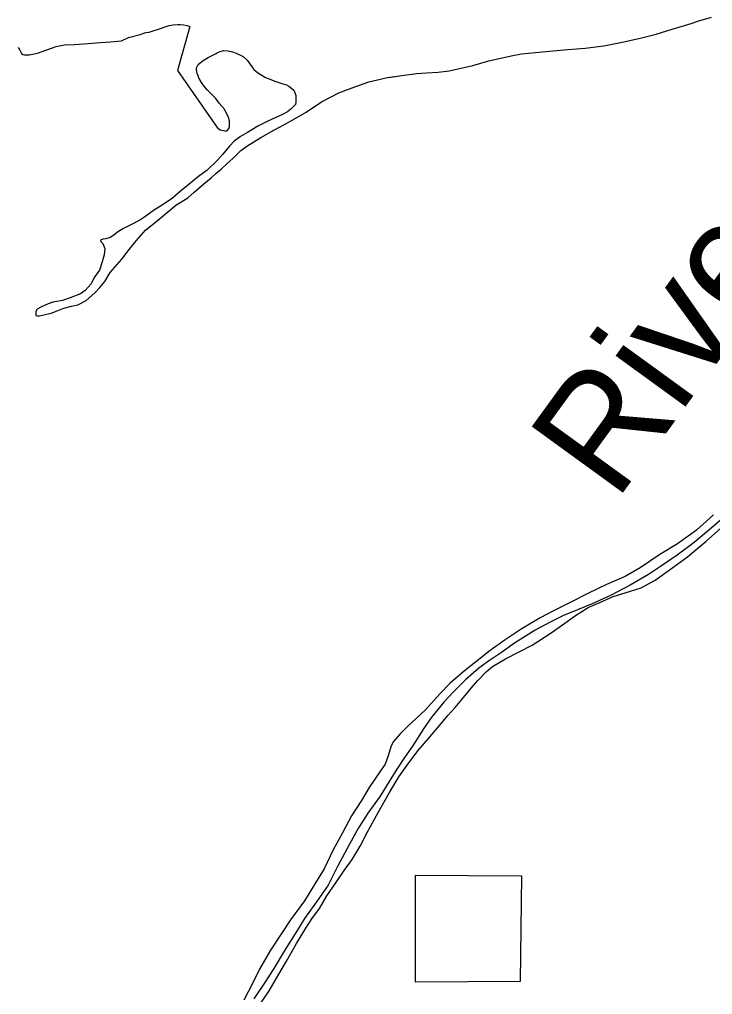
# Model space of a CAD drawing. Extents: x 1374139 to 1377472, y 1168351 to 1170484.
# Drawn here: x 1374798.88 to 1374831.36, y 1169811.03 to 1169856.74 of the extents above; entities that cross this region are included whole.
import ezdxf

# ---------------------------------------------------------------- set-up
doc = ezdxf.new("R2010")
doc.units = 0
doc.layers.add('Default', color=7, linetype='Continuous')

msp = doc.modelspace()

# ---------------------------------------------------------------- linework, layer by layer
at = {"layer": 'Default'}
for points in [[(1374826.265, 1169855.509), (1374827.203, 1169855.702), (1374827.962, 1169855.864), (1374828.71, 1169856.065), (1374829.469, 1169856.297), (1374830.357, 1169856.56), (1374830.716, 1169856.68), (1374831.315, 1169856.862)], [(1374826.265, 1169855.509), (1374827.203, 1169855.702), (1374827.962, 1169855.864), (1374828.71, 1169856.065), (1374829.469, 1169856.297), (1374830.357, 1169856.56), (1374830.716, 1169856.68), (1374831.315, 1169856.862)], [(1374826.265, 1169855.509), (1374827.203, 1169855.702), (1374827.962, 1169855.864), (1374828.71, 1169856.065), (1374829.469, 1169856.297), (1374830.357, 1169856.56), (1374830.716, 1169856.68), (1374831.315, 1169856.862)], [(1374798.821, 1169855.431), (1374798.891, 1169855.331), (1374798.922, 1169855.271), (1374798.942, 1169855.211), (1374798.972, 1169855.151), (1374799.032, 1169855.111), (1374799.122, 1169855.091), (1374799.162, 1169855.081), (1374799.332, 1169855.081), (1374799.731, 1169855.172), (1374800.609, 1169855.485), (1374800.998, 1169855.556), (1374801.457, 1169855.577), (1374802.096, 1169855.618), (1374802.676, 1169855.659), (1374803.155, 1169855.7), (1374803.664, 1169855.751), (1374803.993, 1169855.902), (1374804.532, 1169856.044), (1374804.811, 1169856.134), (1374804.961, 1169856.155), (1374805.54, 1169856.336), (1374805.66, 1169856.387), (1374805.899, 1169856.457), (1374806.079, 1169856.498), (1374806.309, 1169856.508), (1374806.418, 1169856.508), (1374806.578, 1169856.489), (1374806.718, 1169856.459), (1374806.868, 1169856.409), (1374806.284, 1169854.355), (1374808.139, 1169851.676), (1374808.279, 1169851.576), (1374808.449, 1169851.546), (1374808.559, 1169851.517), (1374808.639, 1169851.577), (1374808.689, 1169851.637), (1374808.728, 1169851.727), (1374808.728, 1169851.807), (1374808.718, 1169851.988), (1374808.677, 1169852.148), (1374808.497, 1169852.548), (1374808.236, 1169852.828), (1374808.076, 1169853.037), (1374807.875, 1169853.247), (1374807.695, 1169853.437), (1374807.525, 1169853.637), (1374807.415, 1169853.797), (1374807.304, 1169853.977), (1374807.294, 1169853.987), (1374807.264, 1169854.077), (1374807.214, 1169854.217), (1374807.193, 1169854.287), (1374807.173, 1169854.407), (1374807.183, 1169854.477), (1374807.203, 1169854.548), (1374807.262, 1169854.628), (1374807.342, 1169854.718), (1374807.492, 1169854.818), (1374807.731, 1169854.959), (1374808.03, 1169855.12), (1374808.239, 1169855.231), (1374808.449, 1169855.291), (1374808.669, 1169855.272), (1374808.859, 1169855.222), (1374809.029, 1169855.162), (1374809.369, 1169855.003), (1374809.559, 1169854.833), (1374809.87, 1169854.403), (1374810.03, 1169854.253), (1374810.41, 1169854.024), (1374810.59, 1169853.964), (1374810.85, 1169853.854), (1374811.18, 1169853.745), (1374811.39, 1169853.675), (1374811.5, 1169853.616), (1374811.65, 1169853.516), (1374811.74, 1169853.426), (1374811.8, 1169853.276), (1374811.83, 1169853.176), (1374811.831, 1169853.035), (1374811.831, 1169852.865), (1374811.812, 1169852.765), (1374811.702, 1169852.655), (1374811.602, 1169852.534), (1374811.443, 1169852.414)], [(1374798.821, 1169855.431), (1374798.891, 1169855.331), (1374798.922, 1169855.271), (1374798.942, 1169855.211), (1374798.972, 1169855.151), (1374799.032, 1169855.111), (1374799.122, 1169855.091), (1374799.162, 1169855.081), (1374799.332, 1169855.081), (1374799.731, 1169855.172), (1374800.609, 1169855.485), (1374800.998, 1169855.556), (1374801.457, 1169855.577), (1374802.096, 1169855.618), (1374802.676, 1169855.659), (1374803.155, 1169855.7), (1374803.664, 1169855.751), (1374803.993, 1169855.902), (1374804.532, 1169856.044), (1374804.811, 1169856.134), (1374804.961, 1169856.155), (1374805.54, 1169856.336), (1374805.66, 1169856.387), (1374805.899, 1169856.457), (1374806.079, 1169856.498), (1374806.309, 1169856.508), (1374806.418, 1169856.508), (1374806.578, 1169856.489), (1374806.718, 1169856.459), (1374806.868, 1169856.409), (1374806.284, 1169854.355), (1374808.139, 1169851.676), (1374808.279, 1169851.576), (1374808.449, 1169851.546), (1374808.559, 1169851.517), (1374808.639, 1169851.577), (1374808.689, 1169851.637), (1374808.728, 1169851.727), (1374808.728, 1169851.807), (1374808.718, 1169851.988), (1374808.677, 1169852.148), (1374808.497, 1169852.548), (1374808.236, 1169852.828), (1374808.076, 1169853.037), (1374807.875, 1169853.247), (1374807.695, 1169853.437), (1374807.525, 1169853.637), (1374807.415, 1169853.797), (1374807.304, 1169853.977), (1374807.294, 1169853.987), (1374807.264, 1169854.077), (1374807.214, 1169854.217), (1374807.193, 1169854.287), (1374807.173, 1169854.407), (1374807.183, 1169854.477), (1374807.203, 1169854.548), (1374807.262, 1169854.628), (1374807.342, 1169854.718), (1374807.492, 1169854.818), (1374807.731, 1169854.959), (1374808.03, 1169855.12), (1374808.239, 1169855.231), (1374808.449, 1169855.291), (1374808.669, 1169855.272), (1374808.859, 1169855.222), (1374809.029, 1169855.162), (1374809.369, 1169855.003), (1374809.559, 1169854.833), (1374809.87, 1169854.403), (1374810.03, 1169854.253), (1374810.41, 1169854.024), (1374810.59, 1169853.964), (1374810.85, 1169853.854), (1374811.18, 1169853.745), (1374811.39, 1169853.675), (1374811.5, 1169853.616), (1374811.65, 1169853.516), (1374811.74, 1169853.426), (1374811.8, 1169853.276), (1374811.83, 1169853.176), (1374811.831, 1169853.035), (1374811.831, 1169852.865), (1374811.812, 1169852.765), (1374811.702, 1169852.655), (1374811.602, 1169852.534), (1374811.443, 1169852.414)], [(1374811.443, 1169852.414), (1374811.214, 1169852.293), (1374810.894, 1169852.152), (1374810.515, 1169851.981), (1374810.047, 1169851.74), (1374809.568, 1169851.439), (1374809.239, 1169851.258), (1374808.94, 1169851.037), (1374808.731, 1169850.806), (1374808.393, 1169850.415), (1374808.164, 1169850.144), (1374807.675, 1169849.682), (1374807.267, 1169849.391), (1374806.828, 1169849.03), (1374806.43, 1169848.698), (1374806.041, 1169848.347), (1374805.493, 1169847.996), (1374805.204, 1169847.815), (1374804.805, 1169847.524), (1374804.526, 1169847.333), (1374804.137, 1169847.132), (1374803.758, 1169846.941), (1374803.529, 1169846.8), (1374803.25, 1169846.599), (1374803.13, 1169846.529), (1374802.931, 1169846.458), (1374802.781, 1169846.448), (1374802.721, 1169846.418), (1374802.681, 1169846.378), (1374802.701, 1169846.338), (1374802.791, 1169846.248), (1374802.882, 1169846.008), (1374802.843, 1169845.707), (1374802.764, 1169845.376), (1374802.625, 1169844.986), (1374802.386, 1169844.655), (1374802.237, 1169844.354), (1374801.959, 1169844.043), (1374801.739, 1169843.882), (1374801.26, 1169843.691), (1374800.891, 1169843.57), (1374800.722, 1169843.54), (1374800.442, 1169843.489), (1374800.223, 1169843.409), (1374799.913, 1169843.268), (1374799.714, 1169843.157), (1374799.644, 1169843.057), (1374799.645, 1169842.937), (1374799.655, 1169842.867), (1374799.725, 1169842.857), (1374799.825, 1169842.857), (1374800.364, 1169842.978), (1374800.643, 1169843.089), (1374800.962, 1169843.21), (1374801.321, 1169843.311), (1374801.621, 1169843.361), (1374802.01, 1169843.563), (1374802.418, 1169843.924), (1374802.647, 1169844.175), (1374802.876, 1169844.466), (1374803.125, 1169844.887), (1374803.672, 1169845.509), (1374804.021, 1169845.96), (1374804.349, 1169846.371), (1374804.787, 1169846.863), (1374805.425, 1169847.385), (1374806.212, 1169848.047), (1374806.77, 1169848.389), (1374807.069, 1169848.65), (1374807.517, 1169849.041), (1374807.866, 1169849.322), (1374808.085, 1169849.523), (1374808.334, 1169849.734), (1374808.603, 1169849.985), (1374808.892, 1169850.246), (1374809.261, 1169850.597), (1374809.54, 1169850.808), (1374810.188, 1169851.21), (1374810.806, 1169851.551), (1374811.305, 1169851.823), (1374811.694, 1169852.044), (1374812.322, 1169852.396), (1374813.04, 1169852.878), (1374813.847, 1169853.31), (1374814.296, 1169853.471), (1374815.254, 1169853.824), (1374816.132, 1169854.026), (1374816.911, 1169854.128), (1374817.49, 1169854.219), (1374817.959, 1169854.25), (1374818.509, 1169854.281), (1374819.018, 1169854.343), (1374819.497, 1169854.444), (1374820.126, 1169854.595), (1374820.874, 1169854.807), (1374821.922, 1169855.04), (1374822.401, 1169855.131), (1374823.719, 1169855.254), (1374824.578, 1169855.336), (1374825.396, 1169855.407), (1374826.265, 1169855.509)], [(1374811.443, 1169852.414), (1374811.214, 1169852.293), (1374810.894, 1169852.152), (1374810.515, 1169851.981), (1374810.047, 1169851.74), (1374809.568, 1169851.439), (1374809.239, 1169851.258), (1374808.94, 1169851.037), (1374808.731, 1169850.806), (1374808.393, 1169850.415), (1374808.164, 1169850.144), (1374807.675, 1169849.682), (1374807.267, 1169849.391), (1374806.828, 1169849.03), (1374806.43, 1169848.698), (1374806.041, 1169848.347), (1374805.493, 1169847.996), (1374805.204, 1169847.815), (1374804.805, 1169847.524), (1374804.526, 1169847.333), (1374804.137, 1169847.132), (1374803.758, 1169846.941), (1374803.529, 1169846.8), (1374803.25, 1169846.599), (1374803.13, 1169846.529), (1374802.931, 1169846.458), (1374802.781, 1169846.448), (1374802.721, 1169846.418), (1374802.681, 1169846.378), (1374802.701, 1169846.338), (1374802.791, 1169846.248), (1374802.882, 1169846.008), (1374802.843, 1169845.707), (1374802.764, 1169845.376), (1374802.625, 1169844.986), (1374802.386, 1169844.655), (1374802.237, 1169844.354), (1374801.959, 1169844.043), (1374801.739, 1169843.882), (1374801.26, 1169843.691), (1374800.891, 1169843.57), (1374800.722, 1169843.54), (1374800.442, 1169843.489), (1374800.223, 1169843.409), (1374799.913, 1169843.268), (1374799.714, 1169843.157), (1374799.644, 1169843.057), (1374799.645, 1169842.937), (1374799.655, 1169842.867), (1374799.725, 1169842.857), (1374799.825, 1169842.857), (1374800.364, 1169842.978), (1374800.643, 1169843.089), (1374800.962, 1169843.21), (1374801.321, 1169843.311), (1374801.621, 1169843.361), (1374802.01, 1169843.563), (1374802.418, 1169843.924), (1374802.647, 1169844.175), (1374802.876, 1169844.466), (1374803.125, 1169844.887), (1374803.672, 1169845.509), (1374804.021, 1169845.96), (1374804.349, 1169846.371), (1374804.787, 1169846.863), (1374805.425, 1169847.385), (1374806.212, 1169848.047), (1374806.77, 1169848.389), (1374807.069, 1169848.65), (1374807.517, 1169849.041), (1374807.866, 1169849.322), (1374808.085, 1169849.523), (1374808.334, 1169849.734), (1374808.603, 1169849.985), (1374808.892, 1169850.246), (1374809.261, 1169850.597), (1374809.54, 1169850.808), (1374810.188, 1169851.21), (1374810.806, 1169851.551), (1374811.305, 1169851.823), (1374811.694, 1169852.044), (1374812.322, 1169852.396), (1374813.04, 1169852.878), (1374813.847, 1169853.31), (1374814.296, 1169853.471), (1374815.254, 1169853.824), (1374816.132, 1169854.026), (1374816.911, 1169854.128), (1374817.49, 1169854.219), (1374817.959, 1169854.25), (1374818.509, 1169854.281), (1374819.018, 1169854.343), (1374819.497, 1169854.444), (1374820.126, 1169854.595), (1374820.874, 1169854.807), (1374821.922, 1169855.04), (1374822.401, 1169855.131), (1374823.719, 1169855.254), (1374824.578, 1169855.336), (1374825.396, 1169855.407), (1374826.265, 1169855.509)], [(1374816.172, 1169854.031), (1374816.911, 1169854.128), (1374817.49, 1169854.219), (1374817.959, 1169854.25), (1374818.509, 1169854.281), (1374819.018, 1169854.343), (1374819.497, 1169854.444), (1374820.126, 1169854.595), (1374820.874, 1169854.807), (1374821.922, 1169855.04), (1374822.401, 1169855.131), (1374823.719, 1169855.254), (1374824.578, 1169855.336), (1374825.396, 1169855.407), (1374826.265, 1169855.509)], [(1374831.399, 1169833.513), (1374830.602, 1169832.8), (1374829.725, 1169832.167), (1374828.887, 1169831.655), (1374827.97, 1169831.042), (1374827.262, 1169830.63), (1374826.394, 1169830.248), (1374825.517, 1169829.825), (1374824.719, 1169829.433), (1374823.911, 1169829.021), (1374823.283, 1169828.689), (1374822.385, 1169828.157), (1374821.638, 1169827.654), (1374820.94, 1169827.162), (1374820.252, 1169826.61), (1374819.734, 1169826.209), (1374819.067, 1169825.626), (1374818.599, 1169825.145), (1374817.912, 1169824.382), (1374817.045, 1169823.579), (1374816.736, 1169823.268), (1374816.398, 1169822.877), (1374816.289, 1169822.637), (1374816.16, 1169822.226), (1374816.081, 1169822.005), (1374816.021, 1169821.835), (1374815.802, 1169821.524), (1374815.265, 1169820.742), (1374814.917, 1169820.131), (1374814.44, 1169819.409), (1374814.013, 1169818.617), (1374813.585, 1169817.815), (1374813.158, 1169816.923), (1374812.761, 1169816.261), (1374812.234, 1169815.419), (1374811.577, 1169814.536), (1374811.159, 1169813.885), (1374810.642, 1169813.113), (1374810.135, 1169812.22), (1374809.808, 1169811.549), (1374809.39, 1169810.767)], [(1374831.399, 1169833.513), (1374830.602, 1169832.8), (1374829.725, 1169832.167), (1374828.887, 1169831.655), (1374827.97, 1169831.042), (1374827.262, 1169830.63), (1374826.394, 1169830.248), (1374825.517, 1169829.825), (1374824.719, 1169829.433), (1374823.911, 1169829.021), (1374823.283, 1169828.689), (1374822.385, 1169828.157), (1374821.638, 1169827.654), (1374820.94, 1169827.162), (1374820.252, 1169826.61), (1374819.734, 1169826.209), (1374819.067, 1169825.626), (1374818.599, 1169825.145), (1374817.912, 1169824.382), (1374817.045, 1169823.579), (1374816.736, 1169823.268), (1374816.398, 1169822.877), (1374816.289, 1169822.637), (1374816.16, 1169822.226), (1374816.081, 1169822.005), (1374816.021, 1169821.835), (1374815.802, 1169821.524), (1374815.265, 1169820.742), (1374814.917, 1169820.131), (1374814.44, 1169819.409), (1374814.013, 1169818.617), (1374813.585, 1169817.815), (1374813.158, 1169816.923), (1374812.761, 1169816.261), (1374812.234, 1169815.419), (1374811.577, 1169814.536), (1374811.159, 1169813.885), (1374810.642, 1169813.113), (1374810.135, 1169812.22), (1374809.808, 1169811.549), (1374809.39, 1169810.767)], [(1374831.819, 1169833.343), (1374831.081, 1169832.711), (1374830.504, 1169832.219), (1374829.706, 1169831.627), (1374829.018, 1169831.165), (1374828.361, 1169830.723), (1374827.493, 1169830.23), (1374826.576, 1169829.738), (1374825.718, 1169829.355), (1374825.039, 1169829.074), (1374824.381, 1169828.802), (1374823.723, 1169828.47), (1374823.055, 1169828.118), (1374822.626, 1169827.847), (1374822.078, 1169827.505), (1374821.47, 1169827.063), (1374820.862, 1169826.652)], [(1374831.819, 1169833.343), (1374831.081, 1169832.711), (1374830.504, 1169832.219), (1374829.706, 1169831.627), (1374829.018, 1169831.165), (1374828.361, 1169830.723), (1374827.493, 1169830.23), (1374826.576, 1169829.738), (1374825.718, 1169829.355), (1374825.039, 1169829.074), (1374824.381, 1169828.802), (1374823.723, 1169828.47), (1374823.055, 1169828.118), (1374822.626, 1169827.847), (1374822.078, 1169827.505), (1374821.47, 1169827.063), (1374820.862, 1169826.652)], [(1374810.12, 1169810.508), (1374810.578, 1169811.21), (1374811.144, 1169812.172), (1374811.393, 1169812.594), (1374811.87, 1169813.416), (1374812.297, 1169814.137), (1374812.586, 1169814.579), (1374812.934, 1169815.07), (1374813.292, 1169815.651), (1374813.71, 1169816.263), (1374814.097, 1169816.845), (1374814.466, 1169817.356), (1374814.843, 1169817.988), (1374815.171, 1169818.619), (1374815.698, 1169819.562), (1374816.225, 1169820.504), (1374816.652, 1169821.236), (1374817.05, 1169821.777), (1374817.557, 1169822.449), (1374818.055, 1169823.031), (1374818.662, 1169823.753), (1374818.961, 1169824.114), (1374819.3, 1169824.485), (1374819.608, 1169824.857), (1374820.046, 1169825.388), (1374820.365, 1169825.759), (1374820.773, 1169826.171), (1374821.052, 1169826.412), (1374821.66, 1169826.773), (1374822.298, 1169827.105), (1374822.907, 1169827.417), (1374823.754, 1169827.959), (1374824.332, 1169828.371), (1374824.93, 1169828.803), (1374825.538, 1169829.175), (1374826.077, 1169829.416), (1374826.706, 1169829.698), (1374827.264, 1169829.859), (1374828.013, 1169830.101), (1374828.671, 1169830.453), (1374829.498, 1169831.056), (1374830.186, 1169831.548), (1374831.063, 1169832.28), (1374831.73, 1169832.883)], [(1374810.12, 1169810.508), (1374810.578, 1169811.21), (1374811.144, 1169812.172), (1374811.393, 1169812.594), (1374811.87, 1169813.416), (1374812.297, 1169814.137), (1374812.586, 1169814.579), (1374812.934, 1169815.07), (1374813.292, 1169815.651), (1374813.71, 1169816.263), (1374814.097, 1169816.845), (1374814.466, 1169817.356), (1374814.843, 1169817.988), (1374815.171, 1169818.619), (1374815.698, 1169819.562), (1374816.225, 1169820.504), (1374816.652, 1169821.236), (1374817.05, 1169821.777), (1374817.557, 1169822.449), (1374818.055, 1169823.031), (1374818.662, 1169823.753), (1374818.961, 1169824.114), (1374819.3, 1169824.485), (1374819.608, 1169824.857), (1374820.046, 1169825.388), (1374820.365, 1169825.759), (1374820.773, 1169826.171), (1374821.052, 1169826.412), (1374821.66, 1169826.773), (1374822.298, 1169827.105), (1374822.907, 1169827.417), (1374823.754, 1169827.959), (1374824.332, 1169828.371), (1374824.93, 1169828.803), (1374825.538, 1169829.175), (1374826.077, 1169829.416), (1374826.706, 1169829.698), (1374827.264, 1169829.859), (1374828.013, 1169830.101), (1374828.671, 1169830.453), (1374829.498, 1169831.056), (1374830.186, 1169831.548), (1374831.063, 1169832.28), (1374831.73, 1169832.883)], [(1374820.862, 1169826.652), (1374820.413, 1169826.33), (1374819.785, 1169825.788), (1374819.198, 1169825.206), (1374818.77, 1169824.735), (1374818.212, 1169824.043), (1374817.814, 1169823.491), (1374817.297, 1169822.669), (1374816.929, 1169822.137), (1374816.561, 1169821.596), (1374816.213, 1169821.024), (1374815.786, 1169820.333), (1374815.209, 1169819.53), (1374814.771, 1169818.849), (1374814.354, 1169818.077), (1374813.777, 1169817.034), (1374813.35, 1169816.162), (1374812.793, 1169815.37), (1374812.246, 1169814.598), (1374811.888, 1169814.036), (1374811.282, 1169813.064), (1374810.844, 1169812.322), (1374810.417, 1169811.64), (1374809.87, 1169810.828)], [(1374820.862, 1169826.652), (1374820.413, 1169826.33), (1374819.785, 1169825.788), (1374819.198, 1169825.206), (1374818.77, 1169824.735), (1374818.212, 1169824.043), (1374817.814, 1169823.491), (1374817.297, 1169822.669), (1374816.929, 1169822.137), (1374816.561, 1169821.596), (1374816.213, 1169821.024), (1374815.786, 1169820.333), (1374815.209, 1169819.53), (1374814.771, 1169818.849), (1374814.354, 1169818.077), (1374813.777, 1169817.034), (1374813.35, 1169816.162), (1374812.793, 1169815.37), (1374812.246, 1169814.598), (1374811.888, 1169814.036), (1374811.282, 1169813.064), (1374810.844, 1169812.322), (1374810.417, 1169811.64), (1374809.87, 1169810.828)], [(1374817.417, 1169816.614), (1374817.432, 1169811.619), (1374822.359, 1169811.664)], [(1374822.359, 1169811.664), (1374822.415, 1169816.579), (1374817.417, 1169816.614)]]:
    msp.add_lwpolyline(points, dxfattribs=at)

# ---------------------------------------------------------------- texts
msp.add_text('River', height=5.28, rotation=54, dxfattribs=at).set_placement((1374826.82, 1169834.089))

doc.saveas('drawing.dxf')
